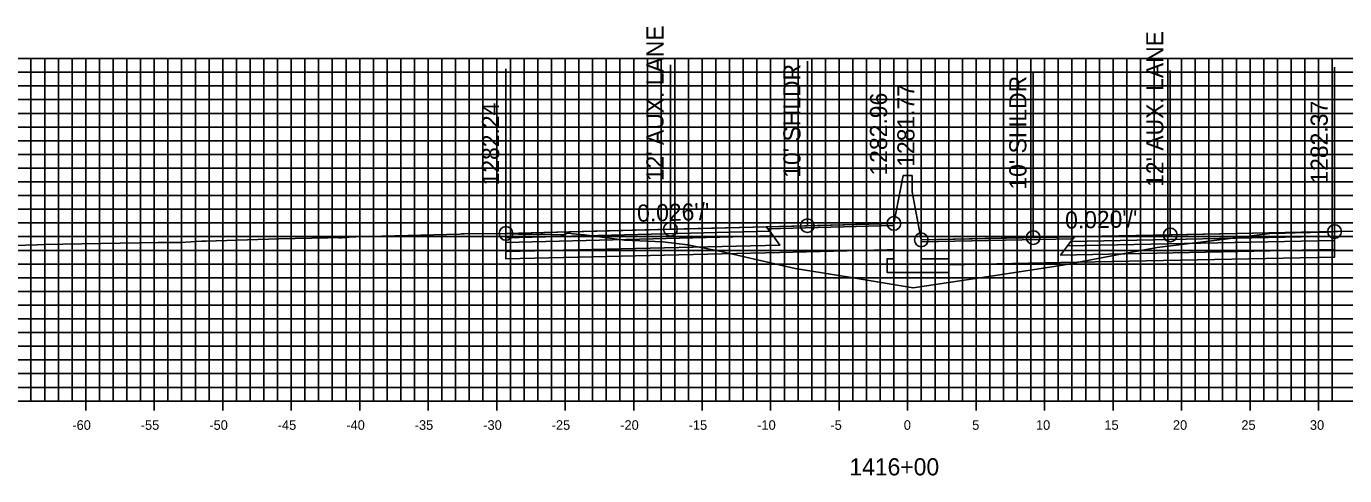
# Model space of a CAD drawing. Extents: x 674939 to 678919, y 750652 to 765176.
# Drawn here: x 678674.2 to 678770.4, y 757432.1 to 757464.9 of the extents above; entities that cross this region are included whole.
import ezdxf

# ---------------------------------------------------------------- set-up
doc = ezdxf.new("R2010")
doc.units = 0
for name, color, linetype in [('Level 10', 7, 'Continuous'), ('Level 17', 7, 'Continuous'), ('Level 18', 7, 'Continuous'), ('Level 19', 7, 'Continuous'), ('Level 20', 7, 'Continuous'), ('Level 22', 7, 'Continuous'), ('Level 23', 7, 'Continuous'), ('Level 4', 7, 'Continuous'), ('Level 8', 7, 'Continuous'), ('Level 9', 7, 'Continuous')]:
    doc.layers.add(name, color=color, linetype=linetype)

msp = doc.modelspace()

# ---------------------------------------------------------------- linework, layer by layer
at = {"layer": 'Level 10'}
msp.add_lwpolyline([(678673.251, 757448.898), (678674.979, 757448.957), (678675.46, 757448.968), (678683.81, 757449.132), (678683.891, 757449.131), (678685.41, 757449.117), (678685.471, 757449.121), (678686.989, 757449.21), (678687.302, 757449.221), (678692.62, 757449.393), (678696.231, 757449.475), (678696.43, 757449.481), (678697, 757449.475), (678697.02, 757449.473), (678697.21, 757449.455), (678697.24, 757449.459), (678698, 757449.538), (678698.238, 757449.544), (678705.844, 757449.744), (678705.991, 757449.748), (678706.158, 757449.751), (678709.201, 757449.789), (678709.212, 757449.79), (678709.24, 757449.787), (678710.571, 757449.715), (678710.63, 757449.714), (678711.772, 757449.727), (678711.801, 757449.727), (678711.889, 757449.724), (678713.221, 757449.674), (678713.411, 757449.69), (678713.696, 757449.797), (678713.71, 757449.8), (678714.354, 757449.74), (678714.951, 757449.693), (678717.858, 757449.292), (678720.657, 757449.182), (678722.465, 757448.956), (678724.925, 757448.466), (678730.331, 757447.217), (678734.269, 757446.583), (678738.927, 757445.805), (678744.778, 757446.686), (678749.857, 757447.46), (678753.836, 757448.214), (678756.76, 757448.758), (678763.264, 757449.567), (678765.182, 757449.817), (678765.203, 757449.813), (678765.552, 757449.791), (678765.577, 757449.781), (678766.623, 757449.829), (678766.829, 757449.839), (678767.7, 757449.861), (678767.751, 757449.861), (678767.958, 757449.863), (678769.178, 757449.882), (678769.246, 757449.888), (678769.705, 757449.922), (678769.714, 757449.922), (678769.952, 757449.939), (678775.158, 757450.023)], dxfattribs=at)
at = {"layer": 'Level 17'}
for points in [[(678738.203, 757454.013), (678737.533, 757450.513)], [(678738.863, 757452.818), (678738.863, 757454.013), (678738.203, 757454.013), (678738.203, 757454.013)], [(678738.863, 757452.818), (678739.533, 757449.318)], [(678737.533, 757450.513), (678737.533, 757447.943), (678737.033, 757447.943), (678737.033, 757446.943), (678741.533, 757446.943), (678741.533, 757447.943), (678739.533, 757447.943), (678739.533, 757449.318)]]:
    msp.add_lwpolyline(points, dxfattribs=at)
at = {"layer": 'Level 18'}
for points in [[(678737.533, 757450.513), (678731.212, 757450.352), (678721.212, 757450.096), (678709.212, 757449.79)], [(678769.705, 757449.922), (678757.705, 757449.682), (678747.705, 757449.482), (678739.533, 757449.318)]]:
    msp.add_lwpolyline(points, dxfattribs=at)
for points in [[(678728.212, 757450.275), (678737.533, 757450.513), (678737.537, 757450.356), (678728.331, 757450.115)], [(678709.212, 757449.79), (678709.212, 757449.46), (678728.462, 757449.94), (678728.212, 757450.275)], [(678750.586, 757449.382), (678739.533, 757449.161), (678739.533, 757449.318), (678750.705, 757449.542)], [(678769.705, 757449.922), (678769.705, 757449.592), (678750.455, 757449.207), (678750.705, 757449.542)]]:
    msp.add_lwpolyline(points, close=True, dxfattribs=at)
at = {"layer": 'Level 19'}
for points in [[(678709.212, 757449.46), (678709.212, 757449.13), (678728.712, 757449.605), (678728.462, 757449.94)], [(678709.212, 757449.13), (678709.212, 757448.47), (678729.212, 757448.935), (678728.712, 757449.605)], [(678769.705, 757449.592), (678769.705, 757449.262), (678750.205, 757448.872), (678750.455, 757449.207)], [(678769.705, 757449.262), (678769.705, 757448.602), (678749.705, 757448.202), (678750.205, 757448.872)]]:
    msp.add_lwpolyline(points, close=True, dxfattribs=at)
for points in [[(678709.212, 757448.47), (678709.212, 757447.93), (678729.212, 757448.395), (678737.033, 757448.577)], [(678737.534, 757448.589), (678737.033, 757448.577)], [(678769.705, 757448.602), (678769.705, 757448.062), (678749.705, 757447.662), (678741.533, 757447.498)]]:
    msp.add_lwpolyline(points, dxfattribs=at)
at = {"layer": 'Level 20'}
for p, q in [((678638.533, 757462.551), (678838.533, 757462.551)), ((678674.533, 757437.551), (678674.533, 757462.551)), ((678675.533, 757437.551), (678675.533, 757462.551)), ((678676.533, 757437.551), (678676.533, 757462.551)), ((678677.533, 757437.551), (678677.533, 757462.551)), ((678678.533, 757437.551), (678678.533, 757462.551)), ((678679.533, 757437.551), (678679.533, 757462.551)), ((678680.533, 757437.551), (678680.533, 757462.551)), ((678681.533, 757437.551), (678681.533, 757462.551)), ((678682.533, 757437.551), (678682.533, 757462.551)), ((678683.533, 757437.551), (678683.533, 757462.551)), ((678684.533, 757437.551), (678684.533, 757462.551)), ((678685.533, 757437.551), (678685.533, 757462.551)), ((678686.533, 757437.551), (678686.533, 757462.551)), ((678687.533, 757437.551), (678687.533, 757462.551)), ((678688.533, 757437.551), (678688.533, 757462.551)), ((678689.533, 757437.551), (678689.533, 757462.551)), ((678690.533, 757437.551), (678690.533, 757462.551)), ((678691.533, 757437.551), (678691.533, 757462.551)), ((678692.533, 757437.551), (678692.533, 757462.551)), ((678693.533, 757437.551), (678693.533, 757462.551)), ((678694.533, 757437.551), (678694.533, 757462.551)), ((678695.533, 757437.551), (678695.533, 757462.551)), ((678696.533, 757437.551), (678696.533, 757462.551)), ((678697.533, 757437.551), (678697.533, 757462.551)), ((678698.533, 757437.551), (678698.533, 757462.551)), ((678699.533, 757437.551), (678699.533, 757462.551)), ((678700.533, 757437.551), (678700.533, 757462.551)), ((678701.533, 757437.551), (678701.533, 757462.551)), ((678702.533, 757437.551), (678702.533, 757462.551)), ((678703.533, 757437.551), (678703.533, 757462.551)), ((678704.533, 757437.551), (678704.533, 757462.551)), ((678705.533, 757437.551), (678705.533, 757462.551)), ((678706.533, 757437.551), (678706.533, 757462.551)), ((678707.533, 757437.551), (678707.533, 757462.551)), ((678708.533, 757437.551), (678708.533, 757462.551)), ((678709.533, 757437.551), (678709.533, 757462.551)), ((678710.533, 757437.551), (678710.533, 757462.551)), ((678711.533, 757437.551), (678711.533, 757462.551)), ((678712.533, 757437.551), (678712.533, 757462.551)), ((678713.533, 757437.551), (678713.533, 757462.551)), ((678714.533, 757437.551), (678714.533, 757462.551)), ((678715.533, 757437.551), (678715.533, 757462.551)), ((678716.533, 757437.551), (678716.533, 757462.551)), ((678717.533, 757437.551), (678717.533, 757462.551)), ((678718.533, 757437.551), (678718.533, 757462.551)), ((678719.533, 757437.551), (678719.533, 757462.551)), ((678720.533, 757437.551), (678720.533, 757462.551)), ((678721.533, 757437.551), (678721.533, 757462.551)), ((678722.533, 757437.551), (678722.533, 757462.551)), ((678723.533, 757437.551), (678723.533, 757462.551)), ((678724.533, 757437.551), (678724.533, 757462.551)), ((678725.533, 757437.551), (678725.533, 757462.551)), ((678726.533, 757437.551), (678726.533, 757462.551)), ((678727.533, 757437.551), (678727.533, 757462.551)), ((678728.533, 757437.551), (678728.533, 757462.551)), ((678729.533, 757437.551), (678729.533, 757462.551)), ((678730.533, 757437.551), (678730.533, 757462.551)), ((678731.533, 757437.551), (678731.533, 757462.551)), ((678732.533, 757437.551), (678732.533, 757462.551)), ((678733.533, 757437.551), (678733.533, 757462.551)), ((678734.533, 757437.551), (678734.533, 757462.551)), ((678735.533, 757437.551), (678735.533, 757462.551)), ((678736.533, 757437.551), (678736.533, 757462.551)), ((678737.533, 757437.551), (678737.533, 757462.551)), ((678738.533, 757437.551), (678738.533, 757462.551)), ((678739.533, 757437.551), (678739.533, 757462.551)), ((678740.533, 757437.551), (678740.533, 757462.551)), ((678741.533, 757437.551), (678741.533, 757462.551)), ((678742.533, 757437.551), (678742.533, 757462.551)), ((678743.533, 757437.551), (678743.533, 757462.551)), ((678744.533, 757437.551), (678744.533, 757462.551)), ((678745.533, 757437.551), (678745.533, 757462.551)), ((678746.533, 757437.551), (678746.533, 757462.551)), ((678747.533, 757437.551), (678747.533, 757462.551)), ((678748.533, 757437.551), (678748.533, 757462.551)), ((678749.533, 757437.551), (678749.533, 757462.551)), ((678750.533, 757437.551), (678750.533, 757462.551)), ((678751.533, 757437.551), (678751.533, 757462.551)), ((678752.533, 757437.551), (678752.533, 757462.551)), ((678753.533, 757437.551), (678753.533, 757462.551)), ((678754.533, 757437.551), (678754.533, 757462.551)), ((678755.533, 757437.551), (678755.533, 757462.551)), ((678756.533, 757437.551), (678756.533, 757462.551)), ((678757.533, 757437.551), (678757.533, 757462.551)), ((678758.533, 757437.551), (678758.533, 757462.551)), ((678759.533, 757437.551), (678759.533, 757462.551)), ((678760.533, 757437.551), (678760.533, 757462.551)), ((678761.533, 757437.551), (678761.533, 757462.551)), ((678762.533, 757437.551), (678762.533, 757462.551)), ((678763.533, 757437.551), (678763.533, 757462.551)), ((678764.533, 757437.551), (678764.533, 757462.551)), ((678765.533, 757437.551), (678765.533, 757462.551)), ((678766.533, 757437.551), (678766.533, 757462.551)), ((678767.533, 757437.551), (678767.533, 757462.551)), ((678768.533, 757437.551), (678768.533, 757462.551)), ((678769.533, 757437.551), (678769.533, 757462.551)), ((678638.533, 757461.551), (678838.533, 757461.551)), ((678638.533, 757460.551), (678838.533, 757460.551)), ((678638.533, 757459.551), (678838.533, 757459.551)), ((678638.533, 757458.551), (678838.533, 757458.551)), ((678638.533, 757457.551), (678838.533, 757457.551)), ((678638.533, 757456.551), (678838.533, 757456.551)), ((678638.533, 757455.551), (678838.533, 757455.551)), ((678638.533, 757454.551), (678838.533, 757454.551)), ((678638.533, 757453.551), (678838.533, 757453.551)), ((678638.533, 757452.551), (678838.533, 757452.551)), ((678638.533, 757451.551), (678838.533, 757451.551)), ((678638.533, 757450.551), (678838.533, 757450.551)), ((678638.533, 757449.551), (678838.533, 757449.551)), ((678638.533, 757448.551), (678838.533, 757448.551)), ((678638.533, 757447.551), (678838.533, 757447.551)), ((678638.533, 757446.551), (678838.533, 757446.551)), ((678638.533, 757445.551), (678838.533, 757445.551)), ((678638.533, 757444.551), (678838.533, 757444.551)), ((678638.533, 757443.551), (678838.533, 757443.551)), ((678638.533, 757442.551), (678838.533, 757442.551)), ((678638.533, 757441.551), (678838.533, 757441.551)), ((678638.533, 757440.551), (678838.533, 757440.551)), ((678638.533, 757439.551), (678838.533, 757439.551)), ((678638.533, 757438.551), (678838.533, 757438.551)), ((678638.533, 757437.551), (678838.533, 757437.551))]:
    msp.add_line(p, q, dxfattribs=at)
at = {"layer": 'Level 23'}
for p, q in [((678721.212, 757450.096), (678721.212, 757462.096)), ((678731.212, 757450.352), (678731.212, 757462.352)), ((678737.533, 757450.513), (678737.533, 757462.513)), ((678769.705, 757449.922), (678769.705, 757461.922)), ((678709.212, 757449.79), (678709.212, 757461.79)), ((678739.533, 757449.318), (678739.533, 757461.318)), ((678747.705, 757449.482), (678747.705, 757461.482)), ((678757.705, 757449.682), (678757.705, 757461.682))]:
    msp.add_line(p, q, dxfattribs=at)
at = {"layer": 'Level 4'}
for centre in [(678721.212, 757450.096), (678731.212, 757450.352), (678737.533, 757450.513), (678769.705, 757449.922), (678709.212, 757449.79), (678739.533, 757449.318), (678747.705, 757449.482), (678757.705, 757449.682)]:
    msp.add_circle(centre, 0.5, dxfattribs=at)
at = {"layer": 'Level 8'}
for p, q in [((678678.533, 757436.851), (678678.533, 757438.251)), ((678683.533, 757436.851), (678683.533, 757438.251)), ((678688.533, 757436.851), (678688.533, 757438.251)), ((678693.533, 757436.851), (678693.533, 757438.251)), ((678698.533, 757436.851), (678698.533, 757438.251)), ((678703.533, 757436.851), (678703.533, 757438.251)), ((678708.533, 757436.851), (678708.533, 757438.251)), ((678713.533, 757436.851), (678713.533, 757438.251)), ((678718.533, 757436.851), (678718.533, 757438.251)), ((678723.533, 757436.851), (678723.533, 757438.251)), ((678728.533, 757436.851), (678728.533, 757438.251)), ((678733.533, 757436.851), (678733.533, 757438.251)), ((678738.533, 757436.851), (678738.533, 757438.251)), ((678743.533, 757436.851), (678743.533, 757438.251)), ((678748.533, 757436.851), (678748.533, 757438.251)), ((678753.533, 757436.851), (678753.533, 757438.251)), ((678758.533, 757436.851), (678758.533, 757438.251)), ((678763.533, 757436.851), (678763.533, 757438.251)), ((678768.533, 757436.851), (678768.533, 757438.251)), ((678638.533, 757437.551), (678838.533, 757437.551))]:
    msp.add_line(p, q, dxfattribs=at)

# ---------------------------------------------------------------- texts
at = {"layer": 'Level 22'}
for s, rotation, p in [("0.026'/'", 1.46355, (678718.796, 757450.635)), ("0.020'/'", 1.14576, (678750.045, 757450.128))]:
    msp.add_text(s, height=1.25, rotation=rotation, dxfattribs=at).set_placement(p)
at = {"layer": 'Level 23'}
for s, p in [("12' AUX. LANE", (678720.712, 757453.596)), ("12' AUX. LANE", (678757.205, 757453.182)), ("10' SHLDR", (678730.712, 757453.852)), ("10' SHLDR", (678747.205, 757452.982)), ('1282.96', (678737.033, 757454.013)), ('1281.77', (678739.033, 757454.651)), ('1282.24', (678708.712, 757453.29)), ('1282.37', (678769.205, 757453.422))]:
    msp.add_text(s, height=1.25, rotation=90, dxfattribs=at).set_placement(p)
at = {"layer": 'Level 9'}
for s, height, p in [('-60', 0.7, (678677.552, 757435.451)), ('-55', 0.7, (678682.546, 757435.451)), ('-50', 0.7, (678687.552, 757435.451)), ('-45', 0.7, (678692.546, 757435.451)), ('-40', 0.7, (678697.552, 757435.451)), ('-35', 0.7, (678702.546, 757435.451)), ('-30', 0.7, (678707.552, 757435.451)), ('-25', 0.7, (678712.546, 757435.451)), ('-20', 0.7, (678717.552, 757435.451)), ('-15', 0.7, (678722.546, 757435.451)), ('-10', 0.7, (678727.552, 757435.451)), ('-5', 0.7, (678732.896, 757435.451)), ('0', 0.7, (678738.252, 757435.451)), ('5', 0.7, (678743.246, 757435.451)), ('10', 0.7, (678747.902, 757435.451)), ('15', 0.7, (678752.896, 757435.451)), ('20', 0.7, (678757.902, 757435.451)), ('25', 0.7, (678762.896, 757435.451)), ('30', 0.7, (678767.902, 757435.451)), ('1416+00', 1.25, (678734.282, 757432.126))]:
    msp.add_text(s, height=height, dxfattribs=at).set_placement(p)

doc.saveas('drawing.dxf')
